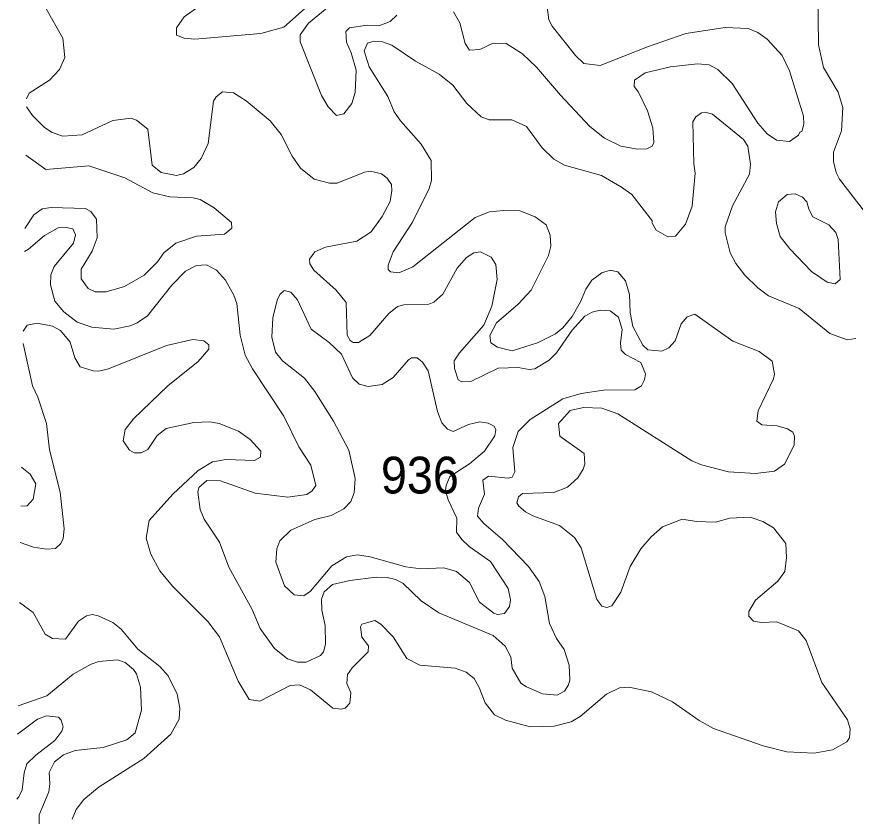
# Model space of a CAD drawing. Extents: x 763.2 to 816.8, y 7896.5 to 7952.7.
# Drawn here: x 763.737 to 767.387, y 7935.931 to 7939.409 of the extents above; entities that cross this region are included whole.
import ezdxf

# ---------------------------------------------------------------- set-up
doc = ezdxf.new("R2010")
doc.units = 0
doc.header["$LTSCALE"] = 0.064
doc.layers.add('2', color=7, linetype='Continuous', lineweight=13)
doc.layers.add('21', color=7, linetype='Continuous')

msp = doc.modelspace()

# ---------------------------------------------------------------- linework, layer by layer
at = {"layer": '2'}
for points in [[(764.5887, 7939.4979), (764.4655, 7939.4085), (764.4324, 7939.3607), (764.4324, 7939.3287), (764.4657, 7939.3164), (764.5118, 7939.3115), (764.7996, 7939.3362), (764.8999, 7939.3642), (765.0028, 7939.4551)], [(767.2244, 7939.5181), (767.2278, 7939.287), (767.2486, 7939.1889), (767.3133, 7939.081), (767.3325, 7939.0149), (767.3266, 7938.913)], [(765.1048, 7939.4617), (765.0068, 7939.3816), (764.9713, 7939.3304), (764.9713, 7939.3006), (765.0643, 7939.0663), (765.0929, 7939.0167), (765.1296, 7938.98), (765.1607, 7938.987), (765.196, 7939.0319), (765.2096, 7939.0797), (765.2141, 7939.1766), (765.1929, 7939.253), (765.1733, 7939.299), (765.1696, 7939.3453), (765.1859, 7939.3607), (765.2631, 7939.3722), (765.3129, 7939.3703), (765.3624, 7939.3886), (765.3923, 7939.4161)], [(767.1616, 7938.9765), (767.1011, 7939.1734), (767.0691, 7939.2403), (767.0041, 7939.3115), (766.9633, 7939.3402), (766.921, 7939.3589), (766.8211, 7939.3623), (766.6497, 7939.3366), (766.4826, 7939.2784), (766.2769, 7939.1969), (766.2058, 7939.2056), (766.1698, 7939.2402), (766.0678, 7939.3681), (766.0529, 7939.3963), (766.0462, 7939.4523)], [(763.7798, 7939.052), (763.7913, 7939.0763), (763.8794, 7939.1334), (763.9226, 7939.1801), (763.947, 7939.232), (763.9385, 7939.316), (763.8634, 7939.4469)], [(765.6379, 7939.4304), (765.6652, 7939.3824), (765.689, 7939.2932), (765.7074, 7939.2644), (765.7523, 7939.267), (765.8109, 7939.295), (765.8683, 7939.2932), (765.9381, 7939.2485), (765.9995, 7939.1903), (766.1036, 7939.0683), (766.2323, 7938.9318), (766.2959, 7938.881), (766.3673, 7938.8456), (766.4395, 7938.8332), (766.4799, 7938.835), (766.5028, 7938.8456), (766.5109, 7938.862)], [(767.3902, 7938.0092), (767.3517, 7938.0035), (767.2761, 7938.0316), (767.1427, 7938.1393), (767.0098, 7938.1952), (766.9626, 7938.2305), (766.9063, 7938.2843), (766.8674, 7938.336), (766.8429, 7938.382), (766.8209, 7938.4695), (766.8202, 7938.4956), (766.8523, 7938.5869), (766.9261, 7938.724), (766.9317, 7938.7677), (766.9191, 7938.8466), (766.9004, 7938.8759), (766.7662, 7938.9851), (766.7333, 7938.9935), (766.7172, 7938.9911), (766.6938, 7938.9744), (766.6807, 7938.9527), (766.6838, 7938.7698), (766.6902, 7938.7282), (766.677, 7938.5852), (766.6477, 7938.5069), (766.6046, 7938.454), (766.5714, 7938.4523), (766.5207, 7938.4807), (766.502, 7938.514), (766.505, 7938.5204), (766.4143, 7938.6354), (766.3702, 7938.668), (766.2827, 7938.7181), (766.1217, 7938.7631), (766.0751, 7938.7892), (766.024, 7938.8394), (765.9564, 7938.9322), (765.8916, 7938.9614), (765.7936, 7938.9615), (765.7581, 7938.9739), (765.696, 7939.0322), (765.636, 7939.1114), (765.5766, 7939.1598), (765.4728, 7939.2166), (765.3703, 7939.2861), (765.3295, 7939.2999), (765.291, 7939.303), (765.2639, 7939.2947), (765.249, 7939.2617), (765.2711, 7939.1919), (765.3522, 7939.0623), (765.3808, 7938.9961), (765.4072, 7938.9561), (765.497, 7938.8546), (765.5415, 7938.7842), (765.5431, 7938.6976), (765.5328, 7938.6628), (765.4606, 7938.5155), (765.3753, 7938.3872), (765.3542, 7938.328), (765.3543, 7938.3098), (765.3648, 7938.3), (765.4005, 7938.2945), (765.4609, 7938.3206), (765.7333, 7938.5362), (765.7956, 7938.5603), (765.8554, 7938.5669), (765.927, 7938.5653), (765.9934, 7938.539), (766.0421, 7938.5033), (766.0595, 7938.4589), (766.0625, 7938.4116), (766.0523, 7938.3708), (765.9758, 7938.2198), (765.9201, 7938.1585), (765.8249, 7938.078), (765.7964, 7938.023), (765.8003, 7937.9901), (765.8292, 7937.9714), (765.8944, 7937.956), (766.0033, 7937.9902), (766.0826, 7938.0304), (766.1138, 7938.0564), (766.1549, 7938.1057)], [(766.4256, 7939.1333), (766.4733, 7939.1652), (766.583, 7939.1911), (766.7001, 7939.2046), (766.7519, 7939.1997), (766.7894, 7939.1796), (766.8508, 7939.1196), (766.9637, 7938.9468), (767.0044, 7938.9003), (767.0443, 7938.8728), (767.1014, 7938.8665), (767.1404, 7938.8945), (767.1466, 7938.9078), (767.154, 7938.9101), (767.1631, 7938.9419), (767.1616, 7938.9765)], [(766.5109, 7938.862), (766.5065, 7938.9257), (766.4826, 7939.0005), (766.444, 7939.0808), (766.4243, 7939.1053), (766.4256, 7939.1333)], [(766.1939, 7937.7699), (766.292, 7937.7845), (766.4279, 7937.7861), (766.4567, 7937.8034), (766.4701, 7937.8296), (766.4748, 7937.8554), (766.4545, 7937.9055), (766.3866, 7937.9396), (766.3679, 7937.9588), (766.3649, 7937.9894), (766.373, 7938.0486), (766.3561, 7938.1021), (766.3203, 7938.1296), (766.2768, 7938.1331), (766.2426, 7938.1247), (766.2105, 7938.1068), (766.1542, 7938.0462), (766.0871, 7937.9474), (766.0542, 7937.9146), (765.9923, 7937.8777), (765.9681, 7937.8752), (765.92, 7937.8834), (765.8328, 7937.8805), (765.7135, 7937.8225), (765.6741, 7937.8209), (765.6586, 7937.8296), (765.6425, 7937.8794), (765.6415, 7937.9121), (765.6638, 7937.9465), (765.7706, 7938.0679), (765.8056, 7938.1499), (765.8291, 7938.2662), (765.8224, 7938.332), (765.8026, 7938.363), (765.7562, 7938.3862), (765.7274, 7938.3827), (765.6944, 7938.3615), (765.6542, 7938.3158), (765.5917, 7938.2017), (765.5525, 7938.1669), (765.5308, 7938.1588), (765.4222, 7938.1561), (765.3941, 7938.1494), (765.3575, 7938.1182), (765.274, 7938.0222), (765.2251, 7937.992), (765.2014, 7937.992), (765.1885, 7938.0004), (765.1751, 7938.0245), (765.171, 7938.1667), (765.1272, 7938.2204), (765.03, 7938.3063), (765.0123, 7938.3343), (765.011, 7938.3553), (765.0354, 7938.3859), (765.081, 7938.4069), (765.2177, 7938.4324), (765.2801, 7938.4734), (765.3282, 7938.5396), (765.3625, 7938.6055), (765.3705, 7938.6528), (765.3683, 7938.6797), (765.3489, 7938.707), (765.3244, 7938.7262), (765.2769, 7938.7378), (765.2512, 7938.7331), (765.1323, 7938.6854), (765.0981, 7938.6856), (765.0317, 7938.7029), (764.972, 7938.7506), (764.9365, 7938.8026), (764.8877, 7938.8967), (764.8404, 7938.9559), (764.7357, 7939.0439), (764.6814, 7939.0783), (764.6328, 7939.0829), (764.6056, 7939.0604), (764.5935, 7939.0417), (764.5699, 7938.8573), (764.5405, 7938.7922), (764.5078, 7938.7529), (764.4624, 7938.7252), (764.4324, 7938.7184), (764.3665, 7938.7314), (764.327, 7938.7631), (764.3083, 7938.9206), (764.258, 7938.9596), (764.2357, 7938.9676), (764.155, 7938.9586), (764.0213, 7938.8958), (763.9385, 7938.8893), (763.8911, 7938.905), (763.8581, 7938.9274), (763.8054, 7938.9799), (763.7793, 7939.017)], [(767.3266, 7938.913), (767.2924, 7938.8208), (767.292, 7938.7792), (767.3036, 7938.7324), (767.3188, 7938.7022), (767.4281, 7938.562)], [(763.7764, 7938.807), (763.8644, 7938.7447), (764.0508, 7938.7608), (764.2074, 7938.7089), (764.3293, 7938.6436), (764.4036, 7938.6265), (764.5053, 7938.6214), (764.5357, 7938.6136), (764.5971, 7938.5781), (764.6718, 7938.5141), (764.6737, 7938.4892), (764.6409, 7938.4638), (764.5203, 7938.455), (764.4296, 7938.4243), (764.3769, 7938.3816), (764.3495, 7938.3429), (764.2925, 7938.2845), (764.2068, 7938.2357), (764.1258, 7938.2121), (764.0781, 7938.2132), (764.0485, 7938.2266), (764.0182, 7938.2686), (764.0182, 7938.3117), (764.065, 7938.3897), (764.087, 7938.4477), (764.0838, 7938.5285), (764.0604, 7938.5618), (764.0364, 7938.5753), (763.8867, 7938.5801), (763.8472, 7938.5734), (763.811, 7938.5472), (763.7719, 7938.4876)], [(763.7705, 7938.3874), (763.7882, 7938.3983), (763.8576, 7938.4575), (763.9174, 7938.4911), (763.953, 7938.4929), (763.9817, 7938.4862), (763.9932, 7938.4602), (763.9841, 7938.4248), (763.8997, 7938.322), (763.8853, 7938.2868), (763.8835, 7938.2426), (763.9028, 7938.172), (763.942, 7938.1255), (763.9996, 7938.0799), (764.0647, 7938.0591), (764.1604, 7938.0507), (764.2315, 7938.065), (764.2614, 7938.0773), (764.3066, 7938.1079), (764.4118, 7938.241), (764.4721, 7938.3023), (764.5203, 7938.3267), (764.563, 7938.3297), (764.606, 7938.3067), (764.646, 7938.2638), (764.6823, 7938.1982), (764.6948, 7938.1623), (764.7099, 7938.0238), (764.7315, 7937.9366), (764.763, 7937.8779), (764.9005, 7937.6713), (764.9658, 7937.5378), (765.0167, 7937.4583), (765.0386, 7937.37), (765.0229, 7937.3471), (765.0003, 7937.3313), (764.9173, 7937.3198), (764.775, 7937.3368), (764.6234, 7937.3899), (764.5648, 7937.3921), (764.5296, 7937.3608), (764.526, 7937.3413), (764.5353, 7937.266), (764.5529, 7937.2231), (764.6193, 7937.1238), (764.66, 7937.0149), (764.7624, 7936.8299), (764.7975, 7936.7472), (764.859, 7936.6612), (764.9157, 7936.6154), (764.9588, 7936.6014), (764.9968, 7936.6014), (765.0594, 7936.6308), (765.072, 7936.6457), (765.0813, 7936.6794), (765.0796, 7936.7608), (765.0648, 7936.828), (765.0633, 7936.8753), (765.0757, 7936.9074), (765.1116, 7936.9397), (765.1876, 7936.9563), (765.3019, 7936.9711), (765.3503, 7936.9698), (765.386, 7936.9611), (765.4176, 7936.9453), (765.4974, 7936.8676), (765.574, 7936.8162), (765.8108, 7936.7179), (765.8627, 7936.6709), (765.8877, 7936.6241), (765.8931, 7936.5749), (765.9318, 7936.5106), (765.9563, 7936.4938), (766.0257, 7936.4636), (766.0897, 7936.4571), (766.1209, 7936.4746), (766.1386, 7936.5022), (766.1444, 7936.5236), (766.1418, 7936.5878), (766.1194, 7936.657), (766.086, 7936.7045), (766.0562, 7936.7701), (766.0359, 7936.8864), (766.0114, 7936.9515), (765.9655, 7937.0172), (765.8521, 7937.1355), (765.7703, 7937.2045), (765.7435, 7937.2371), (765.7474, 7937.2712), (765.773, 7937.3323), (765.7666, 7937.3928), (765.7911, 7937.41), (765.877, 7937.4019), (765.8938, 7937.4057), (765.9048, 7937.4292)], [(766.3203, 7938.3072), (766.3532, 7938.2988), (766.387, 7938.2604), (766.4041, 7938.2012), (766.4077, 7938.1223), (766.4195, 7938.0618), (766.4619, 7937.9804), (766.4848, 7937.9599), (766.5449, 7937.9541), (766.5759, 7937.9684), (766.6026, 7937.9997), (766.6288, 7938.0734), (766.6558, 7938.1034), (766.6895, 7938.1148), (766.8541, 7937.9972), (766.9696, 7937.9523), (767.0256, 7937.9104), (767.0353, 7937.8536), (767.0308, 7937.8338), (766.964, 7937.6952), (766.9584, 7937.6502), (766.9802, 7937.6337), (767.0474, 7937.6298), (767.0915, 7937.6167), (767.1148, 7937.6013), (767.1224, 7937.584), (767.1207, 7937.5456), (767.0793, 7937.4624), (767.0351, 7937.4316), (766.9524, 7937.4217), (766.8357, 7937.4298), (766.7184, 7937.4598), (766.6752, 7937.4768), (766.3543, 7937.6815), (766.2836, 7937.7057), (766.2046, 7937.7088), (766.1467, 7937.6957), (766.0955, 7937.6391), (766.1008, 7937.5839), (766.2074, 7937.5087), (766.21, 7937.4628), (766.2034, 7937.4406), (766.1798, 7937.403), (766.1339, 7937.3624), (766.0747, 7937.3397), (765.9385, 7937.3346), (765.921, 7937.3204), (765.9146, 7937.2943), (765.9225, 7937.2794), (765.9512, 7937.2548), (765.9843, 7937.2372), (766.0992, 7937.1959), (766.1655, 7937.1442), (766.1939, 7937.0994), (766.2628, 7936.8733), (766.2841, 7936.8452), (766.3056, 7936.8384), (766.3274, 7936.8457), (766.3669, 7936.9058), (766.4078, 7937.0172), (766.4543, 7937.0948), (766.4982, 7937.1471), (766.5487, 7937.1894), (766.6344, 7937.2241), (766.6968, 7937.2129), (766.779, 7937.2097), (766.8414, 7937.2273), (766.9298, 7937.2326), (766.9855, 7937.2131), (767.0315, 7937.1852), (767.0845, 7937.1172), (767.0879, 7937.056), (767.0799, 7936.9957), (767.0506, 7936.9538), (766.9533, 7936.8709), (766.9243, 7936.8214), (766.9238, 7936.8011), (766.9446, 7936.7799), (766.9795, 7936.7741), (767.0459, 7936.7771), (767.14, 7936.738), (767.1733, 7936.6951), (767.2418, 7936.5124), (767.3541, 7936.35), (767.3656, 7936.3105), (767.3626, 7936.2726), (767.3512, 7936.2549), (767.2886, 7936.2202), (767.2089, 7936.2054), (767.0899, 7936.2107), (766.9865, 7936.2371), (766.7702, 7936.3133), (766.7073, 7936.348), (766.5917, 7936.4288), (766.5002, 7936.4729)], [(766.1549, 7938.1057), (766.1911, 7938.1685), (766.2137, 7938.2235), (766.24, 7938.2629), (766.284, 7938.2949), (766.3203, 7938.3072)], [(766.1509, 7936.3422), (766.0761, 7936.3228), (765.9722, 7936.3196), (765.8654, 7936.3484), (765.8174, 7936.3715), (765.7762, 7936.4246), (765.7504, 7936.4907), (765.728, 7936.5295), (765.694, 7936.5584), (765.6453, 7936.5751), (765.4915, 7936.5888), (765.4351, 7936.6165), (765.3755, 7936.7115), (765.3227, 7936.7661), (765.2957, 7936.782), (765.2393, 7936.767), (765.2332, 7936.7554), (765.2394, 7936.7094), (765.2686, 7936.673), (765.2671, 7936.6455), (765.197, 7936.5772), (765.1767, 7936.5471), (765.1734, 7936.5086), (765.1912, 7936.4682), (765.1877, 7936.4225), (765.1671, 7936.4014), (765.1487, 7936.3962), (765.113, 7936.4006), (765.0156, 7936.4814), (764.9686, 7936.5027), (764.927, 7936.4994), (764.7951, 7936.4311), (764.7487, 7936.4383), (764.7016, 7936.5183), (764.6199, 7936.7109), (764.5691, 7936.7786), (764.4147, 7936.9312), (764.3603, 7936.9986), (764.3214, 7937.0707), (764.3009, 7937.1412), (764.3138, 7937.217), (764.4163, 7937.3316), (764.5264, 7937.435), (764.5891, 7937.4723), (764.6491, 7937.4823), (764.7722, 7937.4793), (764.7983, 7937.4927), (764.8, 7937.5199), (764.7534, 7937.5702), (764.7019, 7937.6063), (764.6176, 7937.6396), (764.5775, 7937.6466), (764.5078, 7937.6433), (764.3877, 7937.6174), (764.3486, 7937.5877), (764.3078, 7937.526), (764.2783, 7937.5122), (764.2482, 7937.5122), (764.2287, 7937.5239), (764.2005, 7937.5639), (764.2089, 7937.613), (764.2459, 7937.6606), (764.3955, 7937.8039), (764.527, 7937.9092), (764.573, 7937.9633), (764.5735, 7937.9821), (764.552, 7937.9999), (764.5038, 7938.0048), (764.3894, 7937.9786), (764.1371, 7937.877), (764.0941, 7937.8673), (764.0698, 7937.8683), (764.0133, 7937.8868), (763.9896, 7937.9259), (763.9692, 7937.9941), (763.9275, 7938.0442), (763.8931, 7938.0624), (763.8261, 7938.0755), (763.7819, 7938.0671), (763.7657, 7938.0416)], [(763.7649, 7937.9871), (763.8065, 7937.8032), (763.829, 7937.7535), (763.8666, 7937.6391), (763.8798, 7937.5249), (763.9257, 7937.3408), (763.9439, 7937.181), (763.9391, 7937.1395), (763.9298, 7937.1173), (763.9054, 7937.0964), (763.8662, 7937.093), (763.81, 7937.1022), (763.7528, 7937.1216)], [(765.9048, 7937.4292), (765.896, 7937.5355), (765.9205, 7937.6044), (765.972, 7937.6565), (766.1141, 7937.747), (766.1939, 7937.7699)], [(763.755, 7937.2807), (763.7831, 7937.2811), (763.8093, 7937.3104), (763.8209, 7937.3772), (763.7957, 7937.4186), (763.7593, 7937.4476), (763.7574, 7937.4501)], [(763.7492, 7936.8605), (763.8086, 7936.8172), (763.8614, 7936.7235), (763.8928, 7936.7048), (763.9487, 7936.702), (764.0054, 7936.7794), (764.0412, 7936.8028), (764.0674, 7936.8084), (764.092, 7936.8032), (764.1555, 7936.7744), (764.1917, 7936.7449), (764.265, 7936.6585), (764.3594, 7936.5822), (764.3966, 7936.5418), (764.4353, 7936.4617), (764.4468, 7936.4012), (764.4448, 7936.3528), (764.4074, 7936.2876), (764.2897, 7936.1828), (764.0964, 7936.0587), (764.0291, 7936.0039), (763.9952, 7935.9604), (763.9784, 7935.9188)], [(763.8348, 7935.8972), (763.8355, 7935.9377), (763.8766, 7936.0378), (763.8816, 7936.0713), (763.8786, 7936.1206), (763.9022, 7936.168), (763.9404, 7936.1985), (763.9917, 7936.2168), (764.114, 7936.2304), (764.2162, 7936.2637), (764.2527, 7936.2942), (764.2809, 7936.3921), (764.2758, 7936.492), (764.2582, 7936.5499), (764.2451, 7936.5695), (764.2096, 7936.5991), (764.1752, 7936.6113), (764.0943, 7936.6048), (764.0609, 7936.5932), (763.9825, 7936.5492), (763.8678, 7936.4549), (763.7429, 7936.4117)], [(766.5002, 7936.4729), (766.4017, 7936.4928), (766.3612, 7936.4894), (766.3037, 7936.4625), (766.1903, 7936.3654), (766.1509, 7936.3422)], [(763.7412, 7936.2885), (763.8281, 7936.3536), (763.8662, 7936.3678), (763.9188, 7936.3615), (763.9302, 7936.3495), (763.9391, 7936.3199), (763.934, 7936.3006), (763.9035, 7936.2601), (763.8203, 7936.1966), (763.7816, 7936.1591), (763.77, 7936.1199), (763.7615, 7936.0451), (763.7463, 7936.0152), (763.7373, 7936.0055)]]:
    msp.add_lwpolyline(points, dxfattribs=at)
for points in [[(767.2652, 7938.2549), (767.1965, 7938.3008), (767.1028, 7938.3994), (767.0607, 7938.4528), (767.0437, 7938.5095), (767.0406, 7938.5602), (767.0537, 7938.6036), (767.0907, 7938.6355), (767.1263, 7938.6389), (767.1568, 7938.6243), (767.1764, 7938.6046), (767.1845, 7938.5723), (767.202, 7938.5387), (767.2726, 7938.5041), (767.3028, 7938.471), (767.3131, 7938.4398), (767.3216, 7938.2664), (767.2993, 7938.2468)], [(765.6517, 7936.9964), (765.5964, 7937.0122), (765.4958, 7937.0075), (765.4314, 7937.0156), (765.2753, 7937.0596), (765.2211, 7937.0679), (765.1728, 7937.0596), (765.109, 7937.0211), (765.0154, 7936.9104), (764.9868, 7936.8892), (764.9446, 7936.8945), (764.9025, 7936.9339), (764.8646, 7937.037), (764.8689, 7937.0938), (764.8829, 7937.1293), (764.9302, 7937.1749), (765.0353, 7937.222), (765.1065, 7937.2388), (765.1608, 7937.2689), (765.1912, 7937.3), (765.2059, 7937.3381), (765.2096, 7937.4003), (765.1831, 7937.5234), (765.1155, 7937.6502), (765.0341, 7937.7782), (764.9893, 7937.8372), (764.8934, 7937.9121), (764.8629, 7937.9495), (764.848, 7938.0158), (764.8513, 7938.0998), (764.8702, 7938.1761), (764.883, 7938.201), (764.9012, 7938.2177), (764.9298, 7938.2106), (764.9588, 7938.177), (765.0194, 7938.0505), (765.0971, 7937.9926), (765.1514, 7937.9414), (765.1981, 7937.839), (765.2281, 7937.811), (765.267, 7937.8013), (765.3276, 7937.81), (765.376, 7937.8395), (765.4422, 7937.9167), (765.4562, 7937.9258), (765.48, 7937.9259), (765.5039, 7937.906), (765.5282, 7937.8686), (765.569, 7937.6924), (765.587, 7937.643), (765.6128, 7937.6152), (765.6376, 7937.6045), (765.7042, 7937.6351), (765.7535, 7937.6465), (765.7897, 7937.6415), (765.816, 7937.6279), (765.8223, 7937.612), (765.8176, 7937.5858), (765.7732, 7937.5189), (765.7087, 7937.4635), (765.6218, 7937.409), (765.6059, 7937.3696), (765.6041, 7937.3486), (765.6147, 7937.3075), (765.6531, 7937.2276), (765.6507, 7937.1672), (765.674, 7937.1345), (765.7063, 7937.1038), (765.7994, 7937.0398), (765.8766, 7936.9219), (765.8865, 7936.8726), (765.8826, 7936.844), (765.8609, 7936.8133), (765.8306, 7936.8087), (765.8141, 7936.8138), (765.7514, 7936.8617), (765.7073, 7936.9482)]]:
    msp.add_lwpolyline(points, close=True, dxfattribs=at)

# ---------------------------------------------------------------- texts
at = {"layer": '21', "width": 0.95}
msp.add_text('936', height=0.16, dxfattribs=at).set_placement((765.3224, 7937.3352))

doc.saveas('drawing.dxf')
